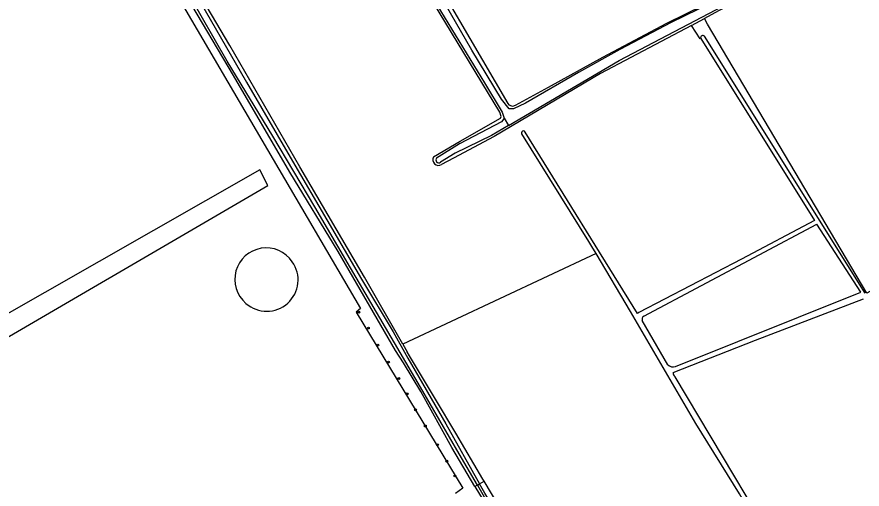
# Model space of a CAD drawing. Extents: x 140000 to 143000, y 403500 to 406000.
# Drawn here: x 140448.3 to 140803.5, y 404986.4 to 405184.8 of the extents above; entities that cross this region are included whole.
import ezdxf

# ---------------------------------------------------------------- set-up
doc = ezdxf.new("R2010")
doc.units = 0
for name, color, linetype in [('gg-knt-bronhoudergrens', 7, 'Continuous'), ('gg-kntw-bovenkant insteek waterloop', 7, 'Continuous'), ('gg-kntw-waterlijn', 7, 'Continuous'), ('gt-grn-groengrens', 7, 'Continuous'), ('gt-grn-vlakafsluiter', 7, 'Continuous'), ('gt-symb-boom', 7, 'Continuous'), ('gx-grn-maaiveld', 7, 'Continuous')]:
    doc.layers.add(name, color=color, linetype=linetype)

# ---------------------------------------------------------------- blocks, each defined once
blk = doc.blocks.new('gt0-BOOM')
at = {"layer": 'gt-symb-boom'}
for radius in [0.4, 0.2]:
    blk.add_circle((0, 0), radius, dxfattribs=at)

msp = doc.modelspace()

# ---------------------------------------------------------------- linework, layer by layer
at = {"layer": 'gg-knt-bronhoudergrens'}
msp.add_line((140691.68, 405085.42), (140610.52, 405047.27), dxfattribs=at)
at = {"layer": 'gg-kntw-bovenkant insteek waterloop'}
for p, q in [((140731.78, 405181.27), (140737.27, 405184.18)), ((140804.74, 405068.71), (140737.25, 405176.68)), ((140711.79, 405059.09), (140784.54, 405097.76)), ((140691.68, 405085.42), (140689.96, 405088.32)), ((140721.89, 405038.69), (140711.11, 405057.23)), ((140610.52, 405047.27), (140612.36, 405044.06))]:
    msp.add_line(p, q, dxfattribs=at)
for points in [[(140623.34, 405126), (140634.61, 405132.65), (140651.46, 405142.23), (140651.76, 405142.96), (140651.27, 405144.79), (140610.59, 405211.92), (140564.04, 405291.41), (140520.54, 405363.5), (140520.38, 405365.21)], [(140524.62, 405365.4), (140525.21, 405364.17), (140546.33, 405331.63), (140573.16, 405285.5), (140593, 405253.88), (140612.94, 405219.65), (140654.65, 405148.38), (140655.09, 405147.89), (140656.13, 405147.47), (140656.73, 405147.31), (140657.86, 405147.71), (140671.69, 405155.23), (140694.51, 405167.85), (140721.46, 405182.24), (140752.32, 405197.51), (140759.65, 405201.21), (140780.54, 405212.09), (140802.92, 405223.18), (140804.07, 405223.8)], [(140610.52, 405047.27), (140594.37, 405075.45), (140567.19, 405121.86), (140537.74, 405172.8), (140516.53, 405208.9), (140485.69, 405260.4), (140466.95, 405292.77), (140449.91, 405321.13), (140428.29, 405358.27), (140427.65, 405359.01), (140426.71, 405359.25), (140425.74, 405359.04)], [(140640.8, 404987.56), (140631.03, 405003.93), (140617.98, 405027.46), (140610.69, 405039.45), (140607.4, 405044.62), (140583.24, 405086.18), (140563.04, 405119.59), (140539.25, 405160.24), (140519.56, 405193.61), (140504.21, 405219.99), (140487.3, 405248.8), (140472.2, 405274.2), (140470.77, 405276.7)], [(140808.48, 405220.55), (140808.07, 405219.95), (140807.3, 405219.32), (140792.81, 405212.41), (140778.9, 405205.59), (140767.23, 405199.4), (140743.19, 405187.32), (140737.27, 405184.18)], [(140731.78, 405181.27), (140693.49, 405160.97), (140648.9, 405134.61), (140631.77, 405125.46), (140626.7, 405122.74)], [(140735.67, 405175.76), (140783.45, 405099.24), (140752.76, 405083.02), (140709.73, 405060.58), (140709.06, 405060.21), (140661.89, 405136.39)], [(140689.96, 405088.32), (140688.68, 405090.49), (140660.42, 405135.64)], [(140415.14, 405043.52), (140419.73, 405036), (140553.77, 405113.96), (140550.4, 405120.5), (140415.14, 405043.52)], [(140725.01, 405037.97), (140802.94, 405069.18), (140784.54, 405097.76)], [(140799.56, 404904.72), (140773.72, 404946.73), (140752.02, 404984.4), (140733.6, 405013.91), (140706.13, 405061.04), (140691.68, 405085.42)], [(140724.13, 405035.36), (140758.73, 405049.04), (140804.16, 405066.35)], [(140644.64, 404989.71), (140644.09, 404990.64), (140632.76, 405009.96), (140624.23, 405024.24), (140613.32, 405042.39), (140612.36, 405044.06)], [(140802.58, 404904.94), (140779.48, 404942.34), (140724.87, 405033.65)], [(140707.03, 404883.37), (140697.43, 404899.34), (140676.56, 404936.15), (140657.89, 404967.58), (140644.64, 404989.71)], [(140640.8, 404987.56), (140645.78, 404979.24), (140672.35, 404934.96), (140684.87, 404913.24), (140698.7, 404890.1), (140703.88, 404881.53)]]:
    msp.add_lwpolyline(points, dxfattribs=at)
for centre, radius, start, end in [((140736.55, 405176.06), 0.937, 41.3696, 198.8783), ((140661.13, 405136.07), 0.828, 22.9046, 210.6907), ((140625.46, 405124.82), 2.42, 150.9995, 300.9566), ((140553.09, 405074.54), 13.22, 34.2062, 229.6713), ((140553.26, 405074.34), 13.18, 228.5481, 35.3294), ((140712.56, 405057.75), 1.54, 120.2204, 199.8481), ((140723.98, 405040.63), 2.86, 222.9141, 291.2573), ((140725.79, 405035.06), 1.68, 169.6355, 237.0038)]:
    msp.add_arc(centre, radius, start, end, dxfattribs=at)
at = {"layer": 'gg-kntw-waterlijn'}
for points in [[(140641.79, 404988.11), (140634.2, 405001.25), (140617.83, 405029.18), (140588.54, 405079.34), (140573.42, 405104.99), (140555.88, 405134.64), (140536.62, 405166.24), (140514.81, 405204.45), (140496.74, 405235.21), (140451.35, 405312.03), (140442.54, 405327.56)], [(140447.47, 405323.38), (140462.47, 405297.7), (140478.82, 405270.22), (140492.78, 405246.18), (140502.62, 405230.35), (140523.21, 405194.87), (140544.72, 405157.44), (140564.15, 405124.22), (140578.49, 405099.56), (140593.16, 405074.64), (140606.34, 405052.43), (140612.51, 405041.49), (140628.49, 405013.78), (140642.67, 404988.61)], [(140654.89, 405139.18), (140701.33, 405166.53), (140745.04, 405189.38), (140770.13, 405201.88), (140783.61, 405208.45), (140806.81, 405220.2)], [(140751.08, 405196.13), (140723.24, 405182.52), (140701.72, 405171.13), (140684.25, 405161.42), (140662.08, 405148.62), (140656.95, 405146.18), (140655.81, 405146.14), (140655.13, 405146.18), (140651.94, 405150.29), (140639.48, 405170.86), (140613.68, 405215.66)], [(140618.59, 405200.13), (140644.86, 405157.16), (140652.16, 405144.74), (140653.03, 405142.33)], [(140653.03, 405142.33), (140652.55, 405141.38), (140651.96, 405140.73), (140634.23, 405131.51), (140624.69, 405125.49)], [(140654.89, 405139.18), (140647.72, 405134.96), (140632.51, 405127.5), (140626.25, 405123.78)], [(140641.79, 404988.11), (140647.48, 404978.25), (140659.31, 404958.37), (140670.73, 404938.96), (140686.27, 404912.02), (140703.18, 404883.56), (140704.26, 404881.75)], [(140705.87, 404882.69), (140684.25, 404918.99), (140665.2, 404950.96), (140644.9, 404984.65), (140642.67, 404988.61)]]:
    msp.add_lwpolyline(points, dxfattribs=at)
msp.add_arc((140625.52, 405124.68), 1.16, 135.6779, 308.8928, dxfattribs=at)
at = {"layer": 'gt-grn-groengrens'}
for points in [[(140324.5, 405189.04), (140475.43, 405262.4), (140592.61, 405062.34), (140590.84, 405060.78), (140635.63, 404986.82), (140632.67, 404984.58)], [(140841.99, 405089.01), (140805.46, 405068.67), (140738.47, 405181.78), (140737.27, 405184.18)], [(140735.67, 405175.76), (140735.4, 405175.58), (140731.78, 405181.27)]]:
    msp.add_lwpolyline(points, dxfattribs=at)
at = {"layer": 'gt-grn-vlakafsluiter'}
msp.add_line((140653.03, 405142.33), (140654.89, 405139.18), dxfattribs=at)
at = {"layer": 'gx-grn-maaiveld'}
for p, q in [((140642.67, 404988.61), (140644.64, 404989.71)), ((140641.79, 404988.11), (140640.8, 404987.56)), ((140641.79, 404988.11), (140642.67, 404988.61))]:
    msp.add_line(p, q, dxfattribs=at)

# ---------------------------------------------------------------- block references
at = {"layer": 'gt-symb-boom'}
for p in [(140592.04, 405060.73), (140595.98, 405054.1), (140599.93, 405046.95), (140604.51, 405039.81), (140608.77, 405032.86), (140612.35, 405026.49), (140615.77, 405019.71), (140619.93, 405012.93), (140625.01, 405005.07), (140629, 404998.13), (140632.38, 404991.93)]:
    msp.add_blockref('gt0-BOOM', p, dxfattribs=at)

doc.saveas('drawing.dxf')
